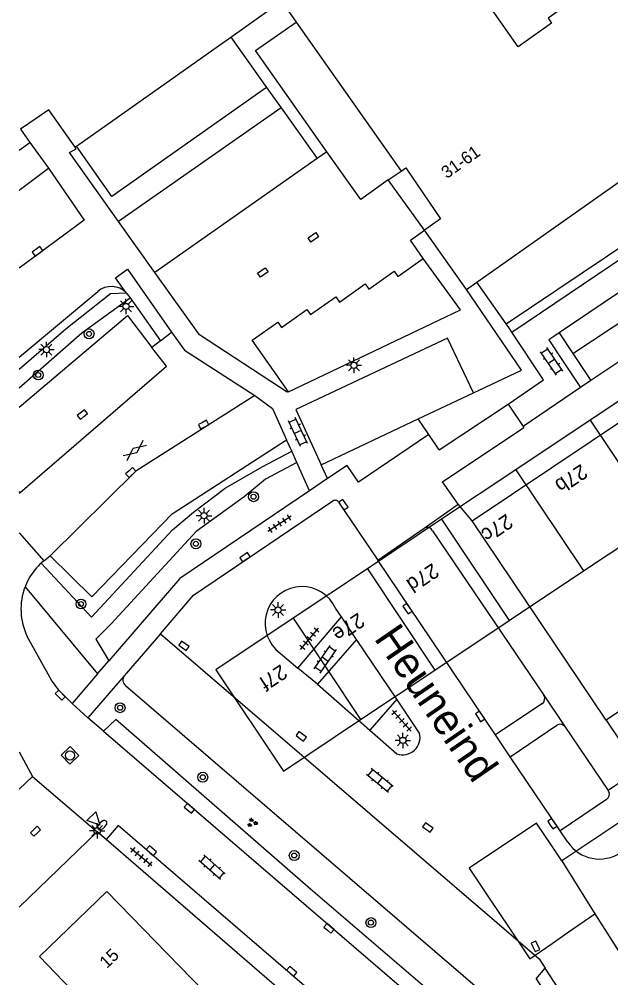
# Model space of a CAD drawing. Extents: x 137999 to 141000, y 397500 to 400501.
# Drawn here: x 138000 to 138047.7, y 399493.5 to 399570.8 of the extents above; entities that cross this region are included whole.
import ezdxf

# ---------------------------------------------------------------- set-up
doc = ezdxf.new("R2010")
doc.units = 0
for name, color, linetype in [('gg-afsc-erfafscheiding', 7, 'Continuous'), ('gg-afsc-hekwerk', 7, 'Continuous'), ('gg-anno-huisnummerreeks BGT', 7, 'Continuous'), ('gg-anno-openbare ruimte label', 7, 'Continuous'), ('gg-bbg-bijgebouw', 7, 'Continuous'), ('gg-bbg-hoofdgebouw', 7, 'Continuous'), ('gg-knt-verharding', 7, 'Continuous'), ('gg-knt-verharding nz', 7, 'Continuous'), ('gt-anno-plantopografie huisnummer', 7, 'Continuous'), ('gt-bbg-plantopografie pand', 7, 'Continuous'), ('gt-bbg-plantopografie tussenscheiding', 7, 'Continuous'), ('gt-grn-groengrens', 7, 'Continuous'), ('gt-grn-vlakafsluiter', 7, 'Continuous'), ('gt-grn-weggrens', 7, 'Continuous'), ('gt-symb-boom', 7, 'Continuous'), ('gt-symb-brandkraan', 7, 'Continuous'), ('gt-symb-gesloten verharding', 7, 'Continuous'), ('gt-symb-groenvak', 7, 'Continuous'), ('gt-symb-klinker verharding', 7, 'Continuous'), ('gt-symb-kolk', 7, 'Continuous'), ('gt-symb-kolk center center', 7, 'Continuous'), ('gt-symb-lichtmast', 7, 'Continuous'), ('gt-symb-rioolschacht', 7, 'Continuous'), ('gt-symb-tegel verharding', 7, 'Continuous'), ('gt-symb-waterafsluiter', 7, 'Continuous')]:
    doc.layers.add(name, color=color, linetype=linetype)

# ---------------------------------------------------------------- blocks, each defined once
blk = doc.blocks.new('gt0-BOOM')
at = {"layer": 'gt-symb-boom'}
for radius in [0.4, 0.2]:
    blk.add_circle((0, 0), radius, dxfattribs=at)
blk = doc.blocks.new('gt0-KL1')
at = {"layer": 'gt-symb-klinker verharding'}
for p, q in [((-1.15, 0.3), (1.15, 0.3)), ((-1, -0.3), (-1, 0.3)), ((-0.5, 0.3), (-0.5, 0.45)), ((0, -0.3), (0, 0.3)), ((0.5, 0.3), (0.5, 0.45)), ((1, -0.3), (1, 0.3)), ((-1.15, -0.3), (1.15, -0.3)), ((-0.5, -0.45), (-0.5, -0.3)), ((0.5, -0.45), (0.5, -0.3))]:
    blk.add_line(p, q, dxfattribs=at)
blk = doc.blocks.new('gt0-KOLK')
at = {"layer": 'gt-symb-kolk'}
blk.add_lwpolyline([(0, 0), (0.375, 0), (0.375, 0.4), (-0.375, 0.4), (-0.375, 0), (0, 0)], dxfattribs=at)
blk = doc.blocks.new('gt0-KOLKCC')
at = {"layer": 'gt-symb-kolk center center'}
blk.add_lwpolyline([(-0.375, 0.2), (0.375, 0.2), (0.375, -0.2), (-0.375, -0.2)], close=True, dxfattribs=at)
blk = doc.blocks.new('gt0-LMAST')
at = {"layer": 'gt-symb-lichtmast'}
for p, q in [((-0.182, 0.173), (-0.447, 0.438)), ((-0.005, 0.246), (-0.005, 0.621)), ((0.172, 0.173), (0.437, 0.438)), ((-0.255, -0.004), (-0.63, -0.004)), ((-0.182, -0.181), (-0.447, -0.446)), ((-0.005, -0.254), (-0.005, -0.629)), ((0.437, -0.446), (0.172, -0.181)), ((0.245, -0.004), (0.62, -0.004))]:
    blk.add_line(p, q, dxfattribs=at)
blk.add_circle((-0.005, -0.004), 0.25, dxfattribs=at)
blk = doc.blocks.new('gt0-TEG1')
at = {"layer": 'gt-symb-tegel verharding'}
for p, q in [((-1.125, 0), (1.125, 0)), ((-0.9, -0.25), (-0.9, 0.25)), ((-0.45, -0.25), (-0.45, 0.25)), ((0, -0.25), (0, 0.25)), ((0.45, -0.25), (0.45, 0.25)), ((0.9, -0.25), (0.9, 0.25))]:
    blk.add_line(p, q, dxfattribs=at)
blk = doc.blocks.new('gt0-GRVAK')
at = {"layer": 'gt-symb-groenvak'}
for p, q in [((-0.11, 0.189), (-0.228, 0.24)), ((-0.182, 0.153), (0.088, 0.153)), ((-0.091, 0.211), (-0.156, 0.322)), ((-0.047, 0.214), (-0.047, 0.393)), ((-0.004, 0.211), (0.061, 0.322)), ((0.015, 0.189), (0.133, 0.24)), ((0.262, -0.052), (0.197, 0.059)), ((0.305, -0.049), (0.305, 0.13)), ((0.349, -0.052), (0.414, 0.059)), ((-0.245, -0.228), (-0.363, -0.177)), ((-0.318, -0.264), (-0.047, -0.264)), ((-0.226, -0.206), (-0.291, -0.095)), ((-0.183, -0.203), (-0.183, -0.024)), ((-0.139, -0.206), (-0.074, -0.095)), ((-0.12, -0.228), (-0.002, -0.177)), ((0.243, -0.074), (0.125, -0.023)), ((0.17, -0.11), (0.441, -0.11)), ((0.368, -0.074), (0.486, -0.023))]:
    blk.add_line(p, q, dxfattribs=at)
blk = doc.blocks.new('gt0-GESVH1')
at = {"layer": 'gt-symb-gesloten verharding'}
for p, q in [((-0.992, -0.261), (0.008, 0.239)), ((0.008, -0.261), (-0.992, 0.239)), ((0.008, 0.239), (1.008, -0.261)), ((1.008, 0.239), (0.008, -0.261))]:
    blk.add_line(p, q, dxfattribs=at)
blk = doc.blocks.new('gt0-RS')
at = {"layer": 'gt-symb-rioolschacht'}
blk.add_lwpolyline([(-0.5, -0.5), (0.5, -0.5), (0.5, 0.5), (-0.5, 0.5)], close=True, dxfattribs=at)
blk.add_circle((0, 0), 0.375, dxfattribs=at)
blk = doc.blocks.new('gt0-WAFSL')
at = {"layer": 'gt-symb-waterafsluiter'}
for p, q in [((-0.5, -0.333), (0, 0.667)), ((0, 0.667), (0.5, -0.333)), ((0.5, -0.333), (-0.5, -0.333))]:
    blk.add_line(p, q, dxfattribs=at)
blk = doc.blocks.new('gt0-BR')
at = {"layer": 'gt-symb-brandkraan'}
for centre, radius, start, end in [((-0.244, 0), 0.206, 107.56694, 252.43307), ((0.599, -2.664), 3, 106.89205, 107.56694), ((0, -0.691), 0.938, 73.10799, 106.89205), ((-0.599, -2.664), 3, 72.43309, 73.10799), ((0.244, 0), 0.206, 287.56695, 72.43309), ((0.599, 2.664), 3, 252.43307, 253.10797), ((0, 0.691), 0.938, 253.10797, 286.89206), ((-0.599, 2.664), 3, 286.89206, 287.56695)]:
    blk.add_arc(centre, radius, start, end, dxfattribs=at)

msp = doc.modelspace()

# ---------------------------------------------------------------- linework, layer by layer
at = {"layer": 'gg-afsc-erfafscheiding'}
msp.add_line((138047.322, 399514.29), (138036.531, 399530.358), dxfattribs=at)
msp.add_lwpolyline([(138036.531, 399530.358), (138068.576, 399551.81), (138079.457, 399535.979), (138047.322, 399514.29)], dxfattribs=at)
at = {"layer": 'gg-afsc-hekwerk'}
msp.add_lwpolyline([(138019.95, 399565.295), (138007.483, 399556.513), (138004.633, 399560.577)], dxfattribs=at)
at = {"layer": 'gg-bbg-bijgebouw'}
for p, q in [((138032.186, 399538.579), (138036.63, 399540.68)), ((138024.36, 399534.88), (138032.186, 399538.579))]:
    msp.add_line(p, q, dxfattribs=at)
msp.add_lwpolyline([(138036.63, 399540.68), (138034.55, 399545.1), (138022.3, 399539.34), (138024.36, 399534.88)], dxfattribs=at)
at = {"layer": 'gg-bbg-hoofdgebouw'}
for p, q in [((138040.234, 399568.589), (138024.61, 399590.75)), ((138022.337, 399570.565), (138030.8, 399558.56)), ((138004.633, 399560.577), (138017.064, 399569.362)), ((138036.897, 399549.597), (138055.009, 399562.372)), ((138000, 399560.255), (138000.87, 399560.87)), ((138004.51, 399560.49), (138004.633, 399560.577)), ((138030.8, 399558.56), (138031.169, 399558.821)), ((138036.057, 399549.004), (138032.673, 399553.792)), ((138036.057, 399549.004), (138036.897, 399549.597))]:
    msp.add_line(p, q, dxfattribs=at)
for points in [[(138057.547, 399581.426), (138042.653, 399570.879), (138042.925, 399570.495), (138040.234, 399568.589)], [(138017.064, 399569.362), (138021.15, 399572.25), (138022.337, 399570.565)], [(138004.51, 399560.49), (138002.4, 399563.51), (138000.11, 399561.93), (138000.87, 399560.87)], [(138031.169, 399558.821), (138033.983, 399554.712), (138032.673, 399553.792)], [(138004.889, 399491.856), (138001.63, 399495.24), (138007.08, 399500.49), (138015.88, 399491.42)]]:
    msp.add_lwpolyline(points, dxfattribs=at)
at = {"layer": 'gg-knt-verharding'}
for p, q in [((138017.064, 399569.362), (138019.95, 399565.295)), ((138019.95, 399565.295), (138021.114, 399563.671)), ((138021.114, 399563.671), (138008.02, 399554.49)), ((138000.87, 399560.87), (138002.365, 399558.791)), ((138064.134, 399559.405), (138043.539, 399545.513)), ((138000, 399557.032), (138002.365, 399558.791)), ((138029.764, 399557.843), (138030.8, 399558.56)), ((138000, 399543.547), (138006.331, 399548.85)), ((138008.635, 399548.755), (138008.943, 399548.345)), ((138008.943, 399548.345), (138011.387, 399544.875)), ((138043.539, 399545.513), (138043.101, 399545.218)), ((138011.387, 399544.875), (138010.689, 399544.346)), ((138043.81, 399543.297), (138045.254, 399541.122)), ((138045.254, 399541.122), (138040.63, 399537.979)), ((138033.869, 399536.081), (138039.439, 399539.775)), ((138039.439, 399539.775), (138040.63, 399537.979)), ((138040.63, 399537.979), (138040.693, 399537.887)), ((138021.976, 399535.984), (138021.561, 399536.904)), ((138033.869, 399536.081), (138033.03, 399537.33)), ((138022.39, 399535.065), (138021.976, 399535.984)), ((138023.418, 399532.784), (138022.39, 399535.065)), ((138024.874, 399533.767), (138024.36, 399534.88)), ((138024.874, 399533.767), (138023.418, 399532.784)), ((138000, 399532.735), (138000.072, 399532.65)), ((138000, 399532.587), (138000.072, 399532.65)), ((138025.76, 399531.874), (138028.913, 399527.197)), ((138032.654, 399529.765), (138035.396, 399531.717)), ((138036.531, 399530.358), (138035.396, 399531.717)), ((138028.913, 399527.197), (138032.654, 399529.765)), ((138000, 399529.397), (138001.991, 399527.146)), ((138033.33, 399529.55), (138042.317, 399516.303)), ((138001.991, 399527.146), (138002.487, 399527.549)), ((138001.991, 399527.146), (138001.778, 399526.962)), ((138025.982, 399522.63), (138025.514, 399523.326)), ((138022.46, 399518.499), (138025.982, 399522.63)), ((138011.406, 399521.254), (138008.473, 399517.86)), ((138027.209, 399520.811), (138024.058, 399517.185)), ((138030.442, 399515.994), (138027.209, 399520.811)), ((138020.686, 399520.004), (138022.46, 399518.499)), ((138006.328, 399518.032), (138007.234, 399519.084)), ((138006.328, 399518.032), (138004.261, 399515.632)), ((138008.473, 399517.86), (138005.538, 399514.496)), ((138008.566, 399517.103), (138038.954, 399491.025)), ((138024.058, 399517.185), (138028.272, 399513.497)), ((138032.278, 399513.257), (138030.442, 399515.994)), ((138042.317, 399516.303), (138044.007, 399513.774)), ((138004.261, 399515.632), (138005.538, 399514.496)), ((138042.152, 399515.62), (138038.415, 399513.103)), ((138006.798, 399513.413), (138005.538, 399514.496)), ((138047.322, 399514.29), (138049.995, 399510.31)), ((138028.272, 399513.497), (138030.451, 399511.589)), ((138039.597, 399511.35), (138043.342, 399513.885)), ((138044.007, 399513.774), (138047.49, 399508.63)), ((138006.798, 399513.413), (138036.163, 399488.177)), ((138039.597, 399511.35), (138038.415, 399513.103)), ((138000, 399511.75), (138001.081, 399509.741)), ((138000, 399508.725), (138001.081, 399509.741)), ((138049.995, 399510.31), (138047.49, 399508.63)), ((138047.49, 399508.63), (138047.523, 399508.581)), ((138047.352, 399507.89), (138043.624, 399505.377)), ((138007.984, 399505.808), (138007.008, 399504.672)), ((138000, 399499.215), (138006.28, 399505.3)), ((138007.008, 399504.672), (138006.28, 399505.3)), ((138044.242, 399504.46), (138043.624, 399505.377)), ((138040.281, 399475.96), (138007.008, 399504.672)), ((138041.926, 399495.063), (138042.426, 399494.295)), ((138041.687, 399493.434), (138042.426, 399494.295)), ((138044.54, 399491.05), (138042.426, 399494.295))]:
    msp.add_line(p, q, dxfattribs=at)
for points in [[(138024.814, 399560.126), (138019.051, 399568.277), (138022.337, 399570.565)], [(138008.02, 399554.49), (138004.062, 399560.066), (138004.603, 399560.366), (138004.51, 399560.49)], [(138029.764, 399557.843), (138027.538, 399556.278), (138024.814, 399560.126)], [(138039.727, 399545.585), (138058.143, 399557.989), (138057.678, 399558.64)], [(138008.635, 399548.755), (138007.772, 399549.959), (138008.728, 399550.666), (138012.296, 399545.586)], [(138036.63, 399540.68), (138040.518, 399542.518), (138036.057, 399549.004)], [(138000, 399539.535), (138008.741, 399546.922), (138010.689, 399544.346)], [(138012.296, 399545.586), (138013.323, 399544.137), (138018.99, 399540.46)], [(138039.439, 399539.775), (138042.29, 399541.728), (138039.727, 399545.585)], [(138043.101, 399545.218), (138042.71, 399544.955), (138043.81, 399543.297)], [(138018.99, 399540.46), (138020.425, 399539.424), (138021.561, 399536.904)], [(138035.396, 399531.717), (138034.145, 399533.503), (138040.693, 399537.887)], [(138002.487, 399527.549), (138005.867, 399524.238), (138012.329, 399530.941), (138021.561, 399536.904)], [(138033.03, 399537.33), (138027.35, 399533.49), (138026.45, 399534.83), (138024.874, 399533.767)], [(138023.418, 399532.784), (138012.95, 399525.72), (138007.234, 399519.084)], [(138011.406, 399521.254), (138014.05, 399524.38), (138025.287, 399531.966)], [(138000.868, 399525.849), (138000.653, 399525.453), (138000.475, 399525.043)], [(138004.261, 399515.632), (138003.2, 399516.72), (138002.61, 399517.53), (138000.649, 399521.042)], [(138037.092, 399480.941), (138036.693, 399481.099), (138007.984, 399505.808)]]:
    msp.add_lwpolyline(points, dxfattribs=at)
for centre, radius, start, end in [((138007.432, 399547.569), 1.689, 44.58683, 130.69093), ((138025.478, 399531.684), 0.34, 33.94319, 124.04324), ((138032.901, 399529.373), 0.464, 22.48631, 122.22744), ((138005.184, 399523.249), 5.039, 132.52829, 148.93215), ((138005.189, 399523.244), 5.046, 159.10933, 205.87102), ((138022.807, 399522.091), 2.976, 24.51139, 224.54996), ((138008.895, 399517.528), 0.538, 141.8132, 232.19457), ((138041.883, 399516.046), 0.504, 302.26456, 30.57271), ((138043.615, 399513.475), 0.493, 37.34051, 123.7069), ((138030.923, 399512.906), 1.399, 250.27585, 14.51456), ((138047.083, 399508.323), 0.51, 301.85933, 30.34149), ((138046.801, 399506.189), 3.088, 214.04307, 303.81652)]:
    msp.add_arc(centre, radius, start, end, dxfattribs=at)
at = {"layer": 'gg-knt-verharding nz'}
for p, q in [((138021.114, 399563.671), (138024.025, 399559.565)), ((138024.814, 399560.126), (138024.025, 399559.565)), ((138024.025, 399559.565), (138010.946, 399550.375)), ((138032.673, 399553.792), (138029.764, 399557.843)), ((138010.946, 399550.375), (138008.02, 399554.49)), ((138038.415, 399513.103), (138028.913, 399527.197)), ((138011.406, 399521.254), (138041.926, 399495.063)), ((138043.624, 399505.377), (138039.597, 399511.35))]:
    msp.add_line(p, q, dxfattribs=at)
for points in [[(138002.365, 399558.791), (138005.229, 399554.61), (138000, 399550.74)], [(138032.577, 399551.526), (138031.549, 399552.983), (138032.673, 399553.792)], [(138021.721, 399540.777), (138018.789, 399544.938), (138020.849, 399546.384), (138021.142, 399545.962), (138023.193, 399547.408), (138023.502, 399546.987), (138025.547, 399548.433), (138025.836, 399548.007), (138027.891, 399549.462), (138028.187, 399549.038), (138030.235, 399550.48), (138030.537, 399550.069), (138032.577, 399551.526)], [(138021.721, 399540.777), (138035.598, 399547.38), (138032.577, 399551.526)], [(138021.721, 399540.777), (138021.617, 399540.739), (138014.542, 399545.353), (138010.946, 399550.375)]]:
    msp.add_lwpolyline(points, dxfattribs=at)
at = {"layer": 'gt-bbg-plantopografie pand'}
for p, q in [((138052.036, 399542.48), (138046.046, 399538.485)), ((138046.046, 399538.485), (138040.056, 399534.49)), ((138040.056, 399534.49), (138034.066, 399530.495)), ((138034.066, 399530.495), (138028.076, 399526.5)), ((138045.5, 399526.327), (138051.49, 399530.323)), ((138028.076, 399526.5), (138022.086, 399522.505)), ((138039.51, 399522.332), (138045.5, 399526.327)), ((138033.521, 399518.336), (138039.51, 399522.332)), ((138027.531, 399514.341), (138033.521, 399518.336)), ((138049.76, 399506.967), (138043.745, 399502.955)), ((138039.349, 399504.41), (138038.096, 399503.575)), ((138043.745, 399502.955), (138042.996, 399504.078)), ((138037.952, 399499.873), (138039.506, 399497.544)), ((138044.199, 399497.137), (138046.422, 399498.671)), ((138042.965, 399496.285), (138044.199, 399497.137))]:
    msp.add_line(p, q, dxfattribs=at)
for points in [[(138022.086, 399522.505), (138015.846, 399518.344), (138021.309, 399510.19), (138027.531, 399514.341)], [(138042.996, 399504.078), (138041.719, 399505.992), (138039.349, 399504.41)], [(138038.096, 399503.575), (138036.287, 399502.368), (138037.952, 399499.873)], [(138046.422, 399498.671), (138048.97, 399494.672), (138055.192, 399498.822)], [(138039.506, 399497.544), (138041.171, 399495.047), (138042.965, 399496.285)]]:
    msp.add_lwpolyline(points, dxfattribs=at)
at = {"layer": 'gt-bbg-plantopografie tussenscheiding'}
for p, q in [((138046.046, 399538.485), (138051.49, 399530.323)), ((138040.056, 399534.49), (138045.5, 399526.327)), ((138034.066, 399530.495), (138039.51, 399522.332)), ((138028.076, 399526.5), (138033.521, 399518.336)), ((138022.086, 399522.505), (138027.531, 399514.341)), ((138043.745, 399502.955), (138046.422, 399498.671))]:
    msp.add_line(p, q, dxfattribs=at)
at = {"layer": 'gt-grn-groengrens'}
for p, q in [((138039.266, 399546.239), (138057.678, 399558.64)), ((138044.643, 399543.85), (138065.34, 399557.609)), ((138066.761, 399555.492), (138046.085, 399541.677)), ((138039.266, 399546.239), (138036.897, 399549.597)), ((138039.475, 399545.942), (138039.266, 399546.239)), ((138039.727, 399545.585), (138039.475, 399545.942)), ((138043.539, 399545.513), (138044.643, 399543.85)), ((138044.643, 399543.85), (138046.085, 399541.677)), ((138046.085, 399541.677), (138045.254, 399541.122)), ((138033.03, 399537.33), (138032.186, 399538.579)), ((138000.475, 399525.043), (138006.328, 399518.032))]:
    msp.add_line(p, q, dxfattribs=at)
for points in [[(138000, 399542.585), (138003.77, 399545.834), (138007.367, 399548.702), (138008.635, 399548.755)], [(138000, 399541.094), (138005.041, 399545.509), (138008.943, 399548.345)], [(138001.778, 399526.962), (138005.83, 399522.596), (138012.363, 399529.639), (138014.055, 399531.061), (138016.601, 399532.989), (138019.593, 399534.724), (138021.976, 399535.984)], [(138022.39, 399535.065), (138019.86, 399533.726), (138018.149, 399532.288), (138014.262, 399529.504), (138007.41, 399522.072), (138006.182, 399520.814), (138007.234, 399519.084)], [(138041.687, 399493.434), (138043.734, 399490.294), (138043.876, 399489.006), (138043.734, 399488.125), (138042.807, 399487.244), (138041.095, 399486.973), (138039.241, 399487.312), (138038.543, 399487.782), (138023.498, 399500.68), (138007.79, 399514.356), (138006.798, 399513.413)]]:
    msp.add_lwpolyline(points, dxfattribs=at)
at = {"layer": 'gt-grn-vlakafsluiter'}
for p, q in [((138027.209, 399520.811), (138025.982, 399522.63)), ((138024.058, 399517.185), (138022.46, 399518.499))]:
    msp.add_line(p, q, dxfattribs=at)
at = {"layer": 'gt-grn-weggrens'}
for p, q in [((138011.387, 399544.875), (138012.296, 399545.586)), ((138030.442, 399515.994), (138028.272, 399513.497)), ((138001.081, 399509.741), (138006.28, 399505.3))]:
    msp.add_line(p, q, dxfattribs=at)
for points in [[(138000.072, 399532.65), (138011.873, 399542.839), (138010.689, 399544.346)], [(138018.99, 399540.46), (138009.406, 399534.369), (138002.487, 399527.549)]]:
    msp.add_lwpolyline(points, dxfattribs=at)

# ---------------------------------------------------------------- block references
at = {"layer": 'gt-symb-boom'}
for p in [(138005.634, 399545.437), (138001.54, 399542.122), (138018.897, 399532.309), (138014.251, 399528.513), (138004.985, 399523.66), (138008.135, 399515.297), (138014.802, 399509.697), (138022.182, 399503.384), (138028.365, 399497.975)]:
    msp.add_blockref('gt0-BOOM', p, dxfattribs=at)
at = {"layer": 'gt-symb-brandkraan', "rotation": -136.13442163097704}
msp.add_blockref('gt0-BR', (138006.702, 399505.84), dxfattribs=at)
at = {"layer": 'gt-symb-gesloten verharding', "rotation": 38.38245733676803}
msp.add_blockref('gt0-GESVH1', (138009.323, 399536.039), dxfattribs=at)
at = {"layer": 'gt-symb-groenvak'}
msp.add_blockref('gt0-GRVAK', (138018.78, 399506.028), dxfattribs=at)
at = {"layer": 'gt-symb-klinker verharding'}
for p, rotation in [((138042.939, 399543.219), 124.19864361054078), ((138022.477, 399537.524), 115.07917899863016), ((138024.678, 399519.207), 55.51509196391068), ((138029.08, 399509.433), 140.80331119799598), ((138015.559, 399502.443), 138.85180488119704)]:
    msp.add_blockref('gt0-KL1', p, dxfattribs=dict(at, rotation=rotation))
at = {"layer": 'gt-symb-kolk'}
for p, rotation in [((138001.595, 399551.925), 36.46641291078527), ((138005.223, 399538.777), 39.35795692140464), ((138014.782, 399538.301), -152.74312821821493), ((138008.859, 399534.406), -136.9861065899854), ((138025.976, 399531.558), -56.00796028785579), ((138018.315, 399527.265), 33.992039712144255), ((138031.144, 399523.173), -56.00796028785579), ((138013.168, 399520.124), -35.724134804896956), ((138003.174, 399516.175), -45.972395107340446), ((138036.998, 399514.484), -56.00796028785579), ((138022.628, 399512.828), -35.724134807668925), ((138013.601, 399507.033), -40.7007448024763), ((138032.832, 399505.481), -35.724134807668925), ((138042.829, 399505.837), -56.00796028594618), ((138001.45, 399505.197), 44.02760489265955), ((138010.536, 399503.612), -40.781567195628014), ((138024.854, 399497.363), -40.7007448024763), ((138041.456, 399495.973), -63.94764904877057), ((138021.84, 399493.883), -40.70074480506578)]:
    msp.add_blockref('gt0-KOLK', p, dxfattribs=dict(at, rotation=rotation))
at = {"layer": 'gt-symb-kolk center center'}
for p, rotation in [((138023.719, 399553.219), -145.21756532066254), ((138019.648, 399550.391), 34.78243467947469)]:
    msp.add_blockref('gt0-KOLKCC', p, dxfattribs=dict(at, rotation=rotation))
at = {"layer": 'gt-symb-lichtmast'}
for p in [(138008.617, 399547.653), (138002.206, 399544.176), (138026.993, 399542.909), (138014.913, 399530.783), (138020.885, 399523.182), (138030.941, 399512.665), (138006.295, 399505.377)]:
    msp.add_blockref('gt0-LMAST', p, dxfattribs=at)
at = {"layer": 'gt-symb-rioolschacht', "rotation": 44.02760489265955}
msp.add_blockref('gt0-RS', (138004.098, 399511.453), dxfattribs=at)
at = {"layer": 'gt-symb-tegel verharding'}
for p, rotation in [((138020.985, 399530.134), -146.5005999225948), ((138023.409, 399520.858), 50.355825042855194), ((138030.848, 399514.25), -48.00000872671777), ((138009.845, 399503.264), 139.98904227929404)]:
    msp.add_blockref('gt0-TEG1', p, dxfattribs=dict(at, rotation=rotation))
at = {"layer": 'gt-symb-waterafsluiter', "rotation": -136.13442163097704}
msp.add_blockref('gt0-WAFSL', (138006.039, 399506.313), dxfattribs=at)

# ---------------------------------------------------------------- texts
at = {"layer": 'gg-anno-huisnummerreeks BGT'}
for s, rotation, p in [('31-61', 35.2, (138034.481, 399557.913)), ('15', 43.9, (138007.061, 399494.223))]:
    msp.add_text(s, height=1, rotation=rotation, dxfattribs=at).set_placement(p)
at = {"layer": 'gg-anno-openbare ruimte label'}
msp.add_text('Heuneind', height=2.5, rotation=304.5, dxfattribs=at).set_placement((138028.558, 399520.888))
at = {"layer": 'gt-anno-plantopografie huisnummer'}
for s, p in [('27b', (138045.311, 399534.99)), ('27c', (138039.291, 399530.975)), ('27d', (138033.331, 399527)), ('27e', (138027.341, 399523.005)), ('27f', (138021.098, 399518.842))]:
    msp.add_text(s, height=1.2, rotation=213.7035, dxfattribs=at).set_placement(p)

doc.saveas('drawing.dxf')
